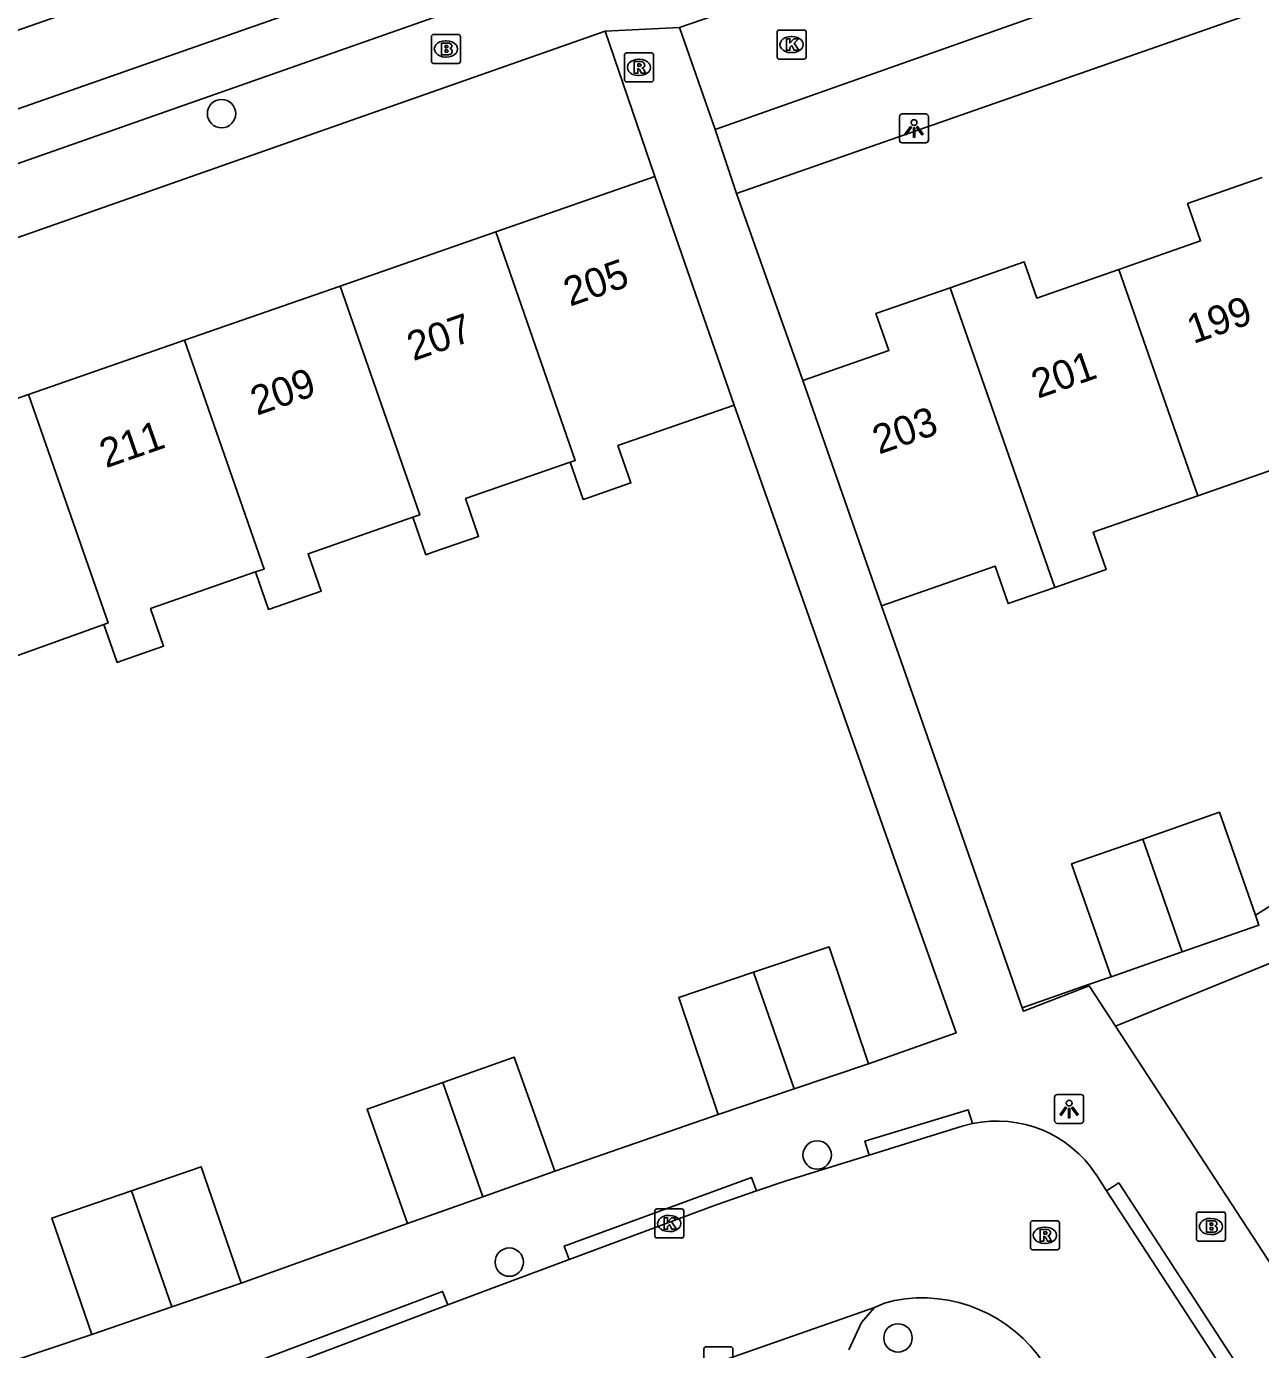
# Model space of a CAD drawing. Extents: x 158474 to 159560, y 388525 to 389605.
# Drawn here: x 159047.23 to 159089.76, y 389079.07 to 389124.67 of the extents above; entities that cross this region are included whole.
import ezdxf

# ---------------------------------------------------------------- set-up
doc = ezdxf.new("R2010")
doc.units = 0
for name, color, linetype in [('IMGEO_Boom', 7, 'Continuous'), ('IMGEO_Brandkraan', 7, 'Continuous'), ('IMGEO_Kolk', 7, 'Continuous'), ('IMGEO_Lichtpunt', 7, 'Continuous'), ('IMGEO_Muur', 7, 'Continuous'), ('IMGEO_Pand', 7, 'Continuous'), ('IMGEO_Pand_nummerreeks', 7, 'Continuous'), ('IMGEO_Rijbaan_lokaal_gesloten', 7, 'Continuous'), ('IMGEO_Rijbaan_lokaal_open', 7, 'Continuous'), ('IMGEO_Rioolput', 7, 'Continuous'), ('IMGEO_Voetpad_open', 7, 'Continuous')]:
    doc.layers.add(name, color=color, linetype=linetype)

msp = doc.modelspace()

# ---------------------------------------------------------------- linework, layer by layer
at = {"layer": 'IMGEO_Boom'}
for centre in [(159053.951, 389121.668), (159074.479, 389085.773), (159063.866, 389082.079), (159077.263, 389079.466)]:
    msp.add_circle(centre, 0.489, dxfattribs=at)
at = {"layer": 'IMGEO_Brandkraan'}
for p, q in [((159061.184, 389123.47), (159061.184, 389124.322)), ((159061.259, 389124.396), (159062.111, 389124.396)), ((159061.672, 389124.176), (159061.697, 389124.176)), ((159062.185, 389124.322), (159062.185, 389123.47)), ((159062.111, 389123.396), (159061.259, 389123.396)), ((159061.695, 389123.616), (159061.67, 389123.616)), ((159087.549, 389082.88), (159087.549, 389083.732)), ((159087.624, 389083.806), (159088.476, 389083.806)), ((159088.037, 389083.586), (159088.062, 389083.586)), ((159088.55, 389083.732), (159088.55, 389082.88)), ((159088.476, 389082.806), (159087.624, 389082.806)), ((159088.06, 389083.026), (159088.035, 389083.026))]:
    msp.add_line(p, q, dxfattribs=at)
for points in [[(159061.184, 389123.47), (159061.184, 389124.322)], [(159061.259, 389124.396), (159062.111, 389124.396)], [(159062.185, 389124.322), (159062.185, 389123.47)], [(159061.532, 389124.096), (159061.532, 389123.696), (159061.745, 389123.696)], [(159061.763, 389124.096), (159061.532, 389124.096)], [(159061.711, 389124.015), (159061.657, 389124.015), (159061.657, 389123.939)], [(159061.657, 389123.939), (159061.71, 389123.939)], [(159061.719, 389123.863), (159061.657, 389123.863), (159061.657, 389123.782)], [(159061.657, 389123.782), (159061.719, 389123.782)], [(159062.111, 389123.396), (159061.259, 389123.396)], [(159087.549, 389082.88), (159087.549, 389083.732)], [(159087.624, 389083.806), (159088.476, 389083.806)], [(159088.55, 389083.732), (159088.55, 389082.88)], [(159087.897, 389083.506), (159087.897, 389083.106), (159088.11, 389083.106)], [(159088.128, 389083.506), (159087.897, 389083.506)], [(159088.076, 389083.425), (159088.022, 389083.425), (159088.022, 389083.349)], [(159088.022, 389083.349), (159088.075, 389083.349)], [(159088.084, 389083.273), (159088.022, 389083.273), (159088.022, 389083.192)], [(159088.022, 389083.192), (159088.084, 389083.192)], [(159088.476, 389082.806), (159087.624, 389082.806)]]:
    msp.add_lwpolyline(points, dxfattribs=at)
for centre, radius, start, end in [((159061.261, 389124.32), 0.0765, 91.552, 178.448), ((159061.261, 389124.32), 0.0765, 91.552, 178.448), ((159062.109, 389124.32), 0.0765, 1.552, 88.448), ((159062.109, 389124.32), 0.0765, 1.552, 88.448), ((159061.712, 389123.977), 0.0379, 267.8285, 90.9355), ((159061.72, 389123.822), 0.0404, 269.8759, 90.5077), ((159061.751, 389123.947), 0.251, 268.6676, 293.5347), ((159061.767, 389123.951), 0.145, 59.4692, 91.5367), ((159061.792, 389123.998), 0.0922, 285.5137, 58.1501), ((159061.797, 389123.806), 0.105, 301.3115, 78.989), ((159061.261, 389123.472), 0.0765, 181.552, 268.448), ((159061.261, 389123.472), 0.0765, 181.552, 268.448), ((159062.109, 389123.472), 0.0765, 271.552, 358.448), ((159062.109, 389123.472), 0.0765, 271.552, 358.448), ((159087.626, 389083.73), 0.0765, 91.552, 178.448), ((159087.626, 389083.73), 0.0765, 91.552, 178.448), ((159088.474, 389083.73), 0.0765, 1.552, 88.448), ((159088.474, 389083.73), 0.0765, 1.552, 88.448), ((159088.077, 389083.387), 0.0379, 267.8285, 90.9355), ((159088.085, 389083.232), 0.0404, 269.8759, 90.5077), ((159088.116, 389083.357), 0.251, 268.6676, 293.5347), ((159088.132, 389083.361), 0.145, 59.4692, 91.5367), ((159088.157, 389083.408), 0.0922, 285.5137, 58.1501), ((159088.162, 389083.216), 0.105, 301.3115, 78.989), ((159087.626, 389082.882), 0.0765, 181.552, 268.448), ((159087.626, 389082.882), 0.0765, 181.552, 268.448), ((159088.474, 389082.882), 0.0765, 271.552, 358.448), ((159088.474, 389082.882), 0.0765, 271.552, 358.448)]:
    msp.add_arc(centre, radius, start, end, dxfattribs=at)
for centre, major_axis, ratio, start_param, end_param in [((159061.671, 389123.896), (-0.387, 0.002), 0.722429, 4.712389, 7.853982), ((159061.696, 389123.896), (-0.39, 0.002), 0.717154, 1.570796, 4.712389), ((159088.036, 389083.306), (-0.387, 0.002), 0.722429, 4.712389, 7.853982), ((159088.061, 389083.306), (-0.39, 0.002), 0.717154, 1.570796, 4.712389)]:
    msp.add_ellipse(centre, major_axis=major_axis, ratio=ratio, start_param=start_param, end_param=end_param, dxfattribs=at)
at = {"layer": 'IMGEO_Kolk'}
for p, q in [((159073.096, 389123.623), (159073.096, 389124.475)), ((159073.171, 389124.549), (159074.023, 389124.549)), ((159073.584, 389124.329), (159073.609, 389124.329)), ((159074.097, 389124.475), (159074.097, 389123.623)), ((159073.607, 389123.769), (159073.582, 389123.769)), ((159074.023, 389123.549), (159073.171, 389123.549)), ((159068.88, 389082.984), (159068.88, 389083.836)), ((159068.955, 389083.91), (159069.807, 389083.91)), ((159069.368, 389083.69), (159069.393, 389083.69)), ((159069.881, 389083.836), (159069.881, 389082.984)), ((159069.391, 389083.13), (159069.366, 389083.13)), ((159069.807, 389082.91), (159068.955, 389082.91)), ((159070.572, 389078.236), (159070.572, 389079.088)), ((159070.647, 389079.162), (159071.499, 389079.162)), ((159071.573, 389079.088), (159071.573, 389078.236))]:
    msp.add_line(p, q, dxfattribs=at)
for points in [[(159073.096, 389123.623), (159073.096, 389124.475)], [(159073.171, 389124.549), (159074.023, 389124.549)], [(159073.417, 389124.249), (159073.54, 389124.249), (159073.54, 389124.098), (159073.67, 389124.249), (159073.834, 389124.249), (159073.688, 389124.098), (159073.841, 389123.849), (159073.689, 389123.849), (159073.604, 389124.013), (159073.54, 389123.946), (159073.54, 389123.849), (159073.417, 389123.849), (159073.417, 389124.249)], [(159074.097, 389124.475), (159074.097, 389123.623)], [(159074.023, 389123.549), (159073.171, 389123.549)], [(159068.88, 389082.984), (159068.88, 389083.836)], [(159068.955, 389083.91), (159069.807, 389083.91)], [(159069.201, 389083.61), (159069.324, 389083.61), (159069.324, 389083.459), (159069.454, 389083.61), (159069.618, 389083.61), (159069.472, 389083.459), (159069.625, 389083.21), (159069.473, 389083.21), (159069.388, 389083.374), (159069.324, 389083.307), (159069.324, 389083.21), (159069.201, 389083.21), (159069.201, 389083.61)], [(159069.881, 389083.836), (159069.881, 389082.984)], [(159069.807, 389082.91), (159068.955, 389082.91)], [(159070.572, 389078.236), (159070.572, 389079.088)], [(159070.647, 389079.162), (159071.499, 389079.162)], [(159071.573, 389079.088), (159071.573, 389078.236)]]:
    msp.add_lwpolyline(points, dxfattribs=at)
for centre, start, end in [((159073.173, 389124.473), 91.552, 178.448), ((159073.173, 389124.473), 91.552, 178.448), ((159074.021, 389124.473), 1.552, 88.448), ((159074.021, 389124.473), 1.552, 88.448), ((159073.173, 389123.625), 181.552, 268.448), ((159073.173, 389123.625), 181.552, 268.448), ((159074.021, 389123.625), 271.552, 358.448), ((159074.021, 389123.625), 271.552, 358.448), ((159068.957, 389083.834), 91.552, 178.448), ((159068.957, 389083.834), 91.552, 178.448), ((159069.805, 389083.834), 1.552, 88.448), ((159069.805, 389083.834), 1.552, 88.448), ((159068.957, 389082.986), 181.552, 268.448), ((159068.957, 389082.986), 181.552, 268.448), ((159069.805, 389082.986), 271.552, 358.448), ((159069.805, 389082.986), 271.552, 358.448), ((159070.649, 389079.086), 91.552, 178.448), ((159070.649, 389079.086), 91.552, 178.448), ((159071.497, 389079.086), 1.552, 88.448), ((159071.497, 389079.086), 1.552, 88.448)]:
    msp.add_arc(centre, 0.0765, start, end, dxfattribs=at)
for centre, major_axis, ratio, start_param, end_param in [((159073.583, 389124.049), (-0.387, 0.002), 0.722429, 4.712389, 7.853982), ((159073.608, 389124.049), (-0.39, 0.002), 0.717154, 1.570796, 4.712389), ((159069.367, 389083.41), (-0.387, 0.002), 0.722429, 4.712389, 7.853982), ((159069.392, 389083.41), (-0.39, 0.002), 0.717154, 1.570796, 4.712389)]:
    msp.add_ellipse(centre, major_axis=major_axis, ratio=ratio, start_param=start_param, end_param=end_param, dxfattribs=at)
at = {"layer": 'IMGEO_Lichtpunt'}
for p, q in [((159077.317, 389121.561), (159077.317, 389120.754)), ((159077.317, 389121.561), (159077.317, 389120.754)), ((159078.219, 389121.656), (159077.411, 389121.656)), ((159078.219, 389121.656), (159077.411, 389121.656)), ((159078.313, 389120.754), (159078.313, 389121.561)), ((159078.313, 389120.754), (159078.313, 389121.561)), ((159077.411, 389120.66), (159078.219, 389120.66)), ((159077.411, 389120.66), (159078.219, 389120.66)), ((159082.663, 389087.762), (159082.663, 389086.955)), ((159082.663, 389087.762), (159082.663, 389086.955)), ((159083.565, 389087.857), (159082.757, 389087.857)), ((159083.565, 389087.857), (159082.757, 389087.857)), ((159083.659, 389086.955), (159083.659, 389087.762)), ((159083.659, 389086.955), (159083.659, 389087.762)), ((159082.757, 389086.861), (159083.565, 389086.861)), ((159082.757, 389086.861), (159083.565, 389086.861))]:
    msp.add_line(p, q, dxfattribs=at)
for points in [[(159077.691, 389121.225), (159077.73, 389121.197), (159077.542, 389120.935), (159077.504, 389120.962), (159077.691, 389121.225)], [(159077.793, 389121.177), (159077.84, 389121.177), (159077.84, 389120.855), (159077.793, 389120.855), (159077.793, 389121.177)], [(159077.903, 389121.197), (159077.941, 389121.224), (159078.128, 389120.962), (159078.089, 389120.934), (159077.903, 389121.197)], [(159083.037, 389087.426), (159083.076, 389087.398), (159082.888, 389087.136), (159082.85, 389087.163), (159083.037, 389087.426)], [(159083.139, 389087.378), (159083.186, 389087.378), (159083.186, 389087.056), (159083.139, 389087.056), (159083.139, 389087.378)], [(159083.249, 389087.398), (159083.287, 389087.425), (159083.474, 389087.163), (159083.435, 389087.135), (159083.249, 389087.398)]]:
    msp.add_lwpolyline(points, dxfattribs=at)
for centre in [(159077.816, 389121.359), (159083.162, 389087.56)]:
    msp.add_circle(centre, 0.0994, dxfattribs=at)
for centre, start, end in [((159077.411, 389121.561), 90, 180), ((159077.411, 389121.561), 90, 180), ((159078.219, 389121.561), 0, 90), ((159078.219, 389121.561), 0, 90), ((159077.411, 389120.754), 180, 270), ((159077.411, 389120.754), 180, 270), ((159078.219, 389120.754), 270, 0), ((159078.219, 389120.754), 270, 360), ((159082.757, 389087.762), 90, 180), ((159082.757, 389087.762), 90, 180), ((159083.565, 389087.762), 0, 90), ((159083.565, 389087.762), 0, 90), ((159082.757, 389086.955), 180, 270), ((159082.757, 389086.955), 180, 270), ((159083.565, 389086.955), 270, 0), ((159083.565, 389086.955), 270, 360)]:
    msp.add_arc(centre, 0.0946, start, end, dxfattribs=at)
at = {"layer": 'IMGEO_Muur'}
for points in [[(159071.616, 389111.616), (159072.283, 389109.73)], [(159076.701, 389104.703), (159077.361, 389102.815)]]:
    msp.add_lwpolyline(points, dxfattribs=at)
at = {"layer": 'IMGEO_Pand'}
for points in [[(159063.399, 389117.592), (159068.878, 389119.5)], [(159068.878, 389119.5), (159069.422, 389117.933), (159071.616, 389111.616)], [(159084.872, 389116.294), (159087.692, 389117.279), (159087.243, 389118.565), (159089.815, 389119.464)], [(159058.034, 389115.723), (159063.399, 389117.592)], [(159063.399, 389117.592), (159066.142, 389109.714), (159065.966, 389109.653)], [(159084.872, 389116.294), (159082.053, 389115.309), (159081.616, 389116.56), (159079.06, 389115.667)], [(159087.597, 389108.495), (159084.872, 389116.294)], [(159052.669, 389113.854), (159058.034, 389115.723)], [(159060.547, 389107.754), (159060.781, 389107.835), (159058.034, 389115.723)], [(159079.06, 389115.667), (159076.505, 389114.775), (159076.95, 389113.502), (159073.988, 389112.467)], [(159079.06, 389115.667), (159082.668, 389105.338)], [(159047.303, 389111.986), (159052.669, 389113.854)], [(159052.669, 389113.854), (159055.416, 389105.968), (159055.125, 389105.867)], [(159076.701, 389104.703), (159073.988, 389112.467)], [(159041.938, 389110.117), (159047.303, 389111.986)], [(159049.891, 389104.058), (159050.045, 389104.113), (159047.303, 389111.986)], [(159071.616, 389111.616), (159067.614, 389110.226), (159068.061, 389108.939), (159066.59, 389108.428), (159066.413, 389108.367), (159065.966, 389109.653)], [(159065.966, 389109.653), (159062.359, 389108.4), (159062.812, 389107.095), (159061.23, 389106.546), (159060.995, 389106.464), (159060.547, 389107.754)], [(159093.448, 389109.072), (159091.903, 389108.532), (159091.445, 389109.84), (159087.597, 389108.495)], [(159087.597, 389108.495), (159083.996, 389107.237), (159084.443, 389105.958), (159082.668, 389105.338)], [(159060.547, 389107.754), (159056.931, 389106.498), (159057.381, 389105.204), (159055.865, 389104.678), (159055.573, 389104.577), (159055.125, 389105.867)], [(159082.668, 389105.338), (159081.065, 389104.778), (159080.613, 389106.07), (159076.701, 389104.703)], [(159055.125, 389105.867), (159051.503, 389104.608), (159051.953, 389103.311), (159050.501, 389102.803), (159050.348, 389102.75), (159049.891, 389104.058)], [(159049.891, 389104.058), (159046.409, 389102.801), (159046.866, 389101.524), (159045.14, 389100.921), (159044.928, 389100.847), (159044.494, 389102.088)], [(159089.582, 389094.04), (159088.344, 389097.583), (159085.7, 389096.659)], [(159084.607, 389091.917), (159083.249, 389095.803), (159085.7, 389096.659)], [(159085.7, 389096.659), (159087.057, 389092.773)], [(159087.057, 389092.773), (159089.702, 389093.697), (159089.582, 389094.04)], [(159072.286, 389092.069), (159074.89, 389092.945), (159076.246, 389088.913)], [(159087.057, 389092.773), (159084.607, 389091.917)], [(159071.065, 389087.169), (159069.708, 389091.201), (159072.286, 389092.069)], [(159072.286, 389092.069), (159073.685, 389088.051)], [(159061.579, 389088.274), (159064.037, 389089.145), (159065.433, 389085.208)], [(159076.246, 389088.913), (159073.685, 389088.051)], [(159060.364, 389083.41), (159058.967, 389087.348), (159061.579, 389088.274)], [(159062.953, 389084.328), (159061.579, 389088.274)], [(159073.685, 389088.051), (159071.065, 389087.169)], [(159050.844, 389084.54), (159053.246, 389085.367), (159054.627, 389081.356)], [(159065.433, 389085.208), (159062.953, 389084.328)], [(159049.48, 389079.584), (159048.099, 389083.595), (159050.844, 389084.54)], [(159052.239, 389080.534), (159050.844, 389084.54)], [(159062.953, 389084.328), (159060.364, 389083.41)], [(159054.627, 389081.356), (159052.239, 389080.534)], [(159052.239, 389080.534), (159049.48, 389079.584)]]:
    msp.add_lwpolyline(points, dxfattribs=at)
at = {"layer": 'IMGEO_Rijbaan_lokaal_gesloten'}
for points in [[(158821.97, 389045.718), (158824.915, 389046.92), (158839.236, 389051.93), (158872.062, 389063.415), (158925.413, 389082.08), (158963.649, 389095.442), (159003.419, 389109.341), (159022.452, 389115.993), (159060.663, 389129.346), (159065.179, 389130.887)], [(159038.179, 389118.782), (159042.145, 389120.16), (159056.033, 389125.01), (159064.522, 389127.988)]]:
    msp.add_lwpolyline(points, dxfattribs=at)
at = {"layer": 'IMGEO_Rijbaan_lokaal_open'}
for points in [[(159174.38, 389093.632), (159167.969, 389100.171), (159150.959, 389117.398), (159134.612, 389133.995), (159118.407, 389137.736), (159094.003, 389129.262), (159070.965, 389121.125)], [(159069.737, 389124.63), (159075.999, 389126.8)], [(159070.965, 389121.125), (159069.737, 389124.63)], [(159079.83, 389086.852), (159079.475, 389086.759), (159076.268, 389085.765)], [(159072.387, 389084.531), (159073.414, 389084.88), (159076.268, 389085.765)], [(159084.089, 389085.093), (159084.452, 389084.536)], [(159072.387, 389084.531), (159071.03, 389084.069), (159065.928, 389082.165)], [(159088.584, 389078.194), (159084.452, 389084.536)], [(159061.75, 389080.601), (159062.94, 389081.05), (159065.928, 389082.165)], [(159052.464, 389071.812), (159059.274, 389074.389), (159065.089, 389076.544), (159076.454, 389080.519)], [(159061.75, 389080.601), (159055.531, 389078.254), (159055.346, 389078.191)], [(159076.454, 389080.519), (159076.795, 389080.662), (159076.968, 389080.714), (159077.143, 389080.755)]]:
    msp.add_lwpolyline(points, dxfattribs=at)
for centre, radius, start, end in [((159080.678, 389082.869), 4.072, 33.0997, 102.0182), ((159078.096, 389075.831), 5.015, 33.2371, 100.9553)]:
    msp.add_arc(centre, radius, start, end, dxfattribs=at)
at = {"layer": 'IMGEO_Rioolput'}
for p, q in [((159067.912, 389123.76), (159068.764, 389123.76)), ((159067.837, 389122.834), (159067.837, 389123.686)), ((159068.325, 389123.54), (159068.35, 389123.54)), ((159068.838, 389123.686), (159068.838, 389122.834)), ((159068.348, 389122.98), (159068.323, 389122.98)), ((159068.764, 389122.76), (159067.912, 389122.76)), ((159081.826, 389082.577), (159081.826, 389083.429)), ((159081.901, 389083.503), (159082.753, 389083.503)), ((159082.314, 389083.283), (159082.339, 389083.283)), ((159082.827, 389083.429), (159082.827, 389082.577)), ((159082.337, 389082.723), (159082.312, 389082.723)), ((159082.753, 389082.503), (159081.901, 389082.503))]:
    msp.add_line(p, q, dxfattribs=at)
for points in [[(159067.912, 389123.76), (159068.764, 389123.76)], [(159067.837, 389122.834), (159067.837, 389123.686)], [(159068.426, 389123.458), (159068.174, 389123.46), (159068.174, 389123.06)], [(159068.352, 389123.379), (159068.298, 389123.379), (159068.298, 389123.298)], [(159068.298, 389123.298), (159068.35, 389123.298)], [(159068.838, 389123.686), (159068.838, 389122.834)], [(159068.174, 389123.06), (159068.298, 389123.06), (159068.298, 389123.222), (159068.309, 389123.222)], [(159068.356, 389123.193), (159068.427, 389123.06), (159068.567, 389123.06), (159068.502, 389123.186)], [(159068.764, 389122.76), (159067.912, 389122.76)], [(159081.826, 389082.577), (159081.826, 389083.429)], [(159081.901, 389083.503), (159082.753, 389083.503)], [(159082.415, 389083.201), (159082.163, 389083.203), (159082.163, 389082.803)], [(159082.341, 389083.122), (159082.287, 389083.122), (159082.287, 389083.041)], [(159082.827, 389083.429), (159082.827, 389082.577)], [(159082.163, 389082.803), (159082.287, 389082.803), (159082.287, 389082.965), (159082.298, 389082.965)], [(159082.287, 389083.041), (159082.339, 389083.041)], [(159082.345, 389082.936), (159082.416, 389082.803), (159082.556, 389082.803), (159082.491, 389082.929)], [(159082.753, 389082.503), (159081.901, 389082.503)]]:
    msp.add_lwpolyline(points, dxfattribs=at)
for centre, radius, start, end in [((159067.914, 389123.684), 0.0765, 91.552, 178.448), ((159067.914, 389123.684), 0.0765, 91.552, 178.448), ((159068.762, 389123.684), 0.0765, 1.552, 88.448), ((159068.762, 389123.684), 0.0765, 1.552, 88.448), ((159068.334, 389123.487), 0.19, 274.7715, 282.9687), ((159068.358, 389123.283), 0.0964, 77.0061, 93.1865), ((159068.372, 389123.34), 0.0378, 276.6634, 79.6772), ((159068.425, 389123.348), 0.109, 350.3612, 89.416), ((159068.423, 389123.348), 0.112, 277.5842, 350.9817), ((159067.914, 389122.836), 0.0765, 181.552, 268.448), ((159067.914, 389122.836), 0.0765, 181.552, 268.448), ((159068.308, 389123.169), 0.0533, 26.0293, 88.6989), ((159068.407, 389123.133), 0.108, 29.5134, 73.7905), ((159068.762, 389122.836), 0.0765, 271.552, 358.448), ((159068.762, 389122.836), 0.0765, 271.552, 358.448), ((159081.903, 389083.427), 0.0765, 91.552, 178.448), ((159081.903, 389083.427), 0.0765, 91.552, 178.448), ((159082.347, 389083.026), 0.0964, 77.0061, 93.1865), ((159082.414, 389083.091), 0.109, 350.3612, 89.416), ((159082.751, 389083.427), 0.0765, 1.552, 88.448), ((159082.751, 389083.427), 0.0765, 1.552, 88.448), ((159082.297, 389082.912), 0.0533, 26.0293, 88.6989), ((159082.323, 389083.23), 0.19, 274.7715, 282.9687), ((159082.361, 389083.083), 0.0378, 276.6634, 79.6772), ((159082.412, 389083.091), 0.112, 277.5842, 350.9817), ((159082.396, 389082.876), 0.108, 29.5134, 73.7905), ((159081.903, 389082.579), 0.0765, 181.552, 268.448), ((159081.903, 389082.579), 0.0765, 181.552, 268.448), ((159082.751, 389082.579), 0.0765, 271.552, 358.448), ((159082.751, 389082.579), 0.0765, 271.552, 358.448)]:
    msp.add_arc(centre, radius, start, end, dxfattribs=at)
for centre, major_axis, ratio, start_param, end_param in [((159068.324, 389123.26), (-0.387, 0.002), 0.722429, 4.712389, 7.853982), ((159068.349, 389123.26), (-0.39, 0.002), 0.717154, 1.570796, 4.712389), ((159082.313, 389083.003), (-0.387, 0.002), 0.722429, 4.712389, 7.853982), ((159082.338, 389083.003), (-0.39, 0.002), 0.717154, 1.570796, 4.712389)]:
    msp.add_ellipse(centre, major_axis=major_axis, ratio=ratio, start_param=start_param, end_param=end_param, dxfattribs=at)
at = {"layer": 'IMGEO_Voetpad_open'}
for points in [[(159177.649, 389086.904), (159133.378, 389131.853), (159118.514, 389135.277), (159071.701, 389118.918)], [(159062.347, 389125.357), (159041.27, 389117.964)], [(159069.737, 389124.63), (159067.168, 389124.505)], [(159067.168, 389124.505), (159005.121, 389102.71)], [(159067.168, 389124.505), (159068.878, 389119.5)], [(159071.701, 389118.918), (159070.965, 389121.125)], [(159073.988, 389112.467), (159071.701, 389118.918)], [(159071.616, 389111.616), (159072.283, 389109.73), (159077.399, 389095.257), (159079.266, 389089.977), (159076.246, 389088.913)], [(159081.548, 389090.848), (159077.361, 389102.815), (159076.701, 389104.703)], [(159112.967, 389102.453), (159112.355, 389103.863), (159105.666, 389101.556), (159104.497, 389101.153), (159098.128, 389097.317), (159091.388, 389092.916), (159084.761, 389090.21)], [(159089.582, 389094.04), (159094.295, 389096.994)], [(159081.548, 389090.848), (159083.825, 389091.644), (159084.607, 389091.917)], [(159084.761, 389090.21), (159083.854, 389091.599), (159081.59, 389090.728), (159081.548, 389090.848)], [(159099.821, 389067.144), (159084.761, 389090.21)], [(159076.268, 389085.765), (159076.122, 389086.243), (159079.684, 389087.33), (159079.83, 389086.852)], [(159071.065, 389087.169), (159068.219, 389086.178), (159065.433, 389085.208)], [(159065.928, 389082.165), (159065.755, 389082.634), (159072.214, 389085), (159072.387, 389084.531)], [(159084.452, 389084.536), (159084.87, 389084.809), (159089.002, 389078.467), (159088.584, 389078.194)], [(159060.364, 389083.41), (159054.627, 389081.356)], [(159055.346, 389078.191), (159055.165, 389078.656), (159061.569, 389081.066), (159061.75, 389080.601)], [(159076.454, 389080.519), (159076.003, 389079.994), (159075.571, 389079.059)], [(159049.48, 389079.584), (159046.614, 389078.614), (159043.833, 389077.672)]]:
    msp.add_lwpolyline(points, dxfattribs=at)

# ---------------------------------------------------------------- texts
at = {"layer": 'IMGEO_Pand_nummerreeks'}
for s, rotation, p in [('205', 19.2055, (159065.957, 389115.01)), ('199', 19.4271, (159087.443, 389113.723)), ('207', 19.2055, (159060.562, 389113.131)), ('201', 19.3733, (159082.082, 389111.835)), ('209', 19.2055, (159055.167, 389111.251)), ('203', 19.3733, (159076.608, 389109.911)), ('211', 19.2055, (159049.965, 389109.439))]:
    msp.add_text(s, height=1, rotation=rotation, dxfattribs=at).set_placement(p)

doc.saveas('drawing.dxf')
